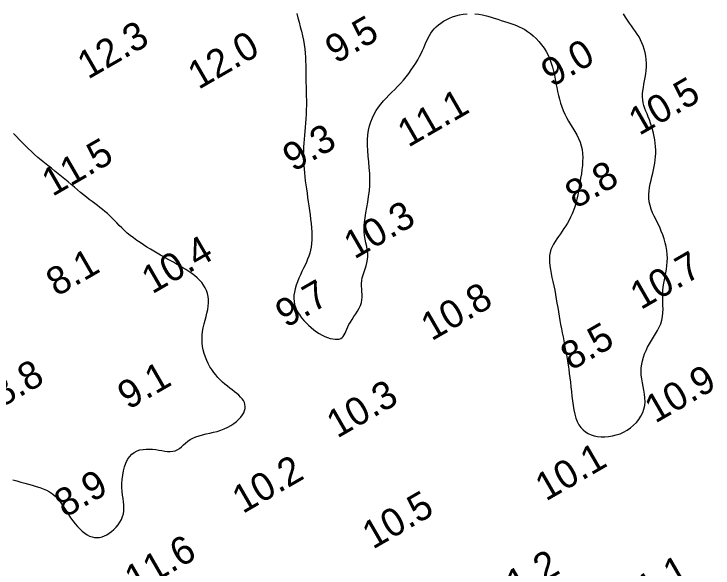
# Model space of a CAD drawing. Extents: x 3024098 to 3056816, y 418252 to 509144.
# Drawn here: x 3031390 to 3031515.1, y 418559 to 418658.2 of the extents above; entities that cross this region are included whole.
import ezdxf

# ---------------------------------------------------------------- set-up
doc = ezdxf.new("R2010")
doc.units = 0
doc.layers.add('V-CHAN-CONT-EL10', color=7, linetype='Continuous')
doc.layers.add('V-TOPO-SOUN-0911', color=7, linetype='Continuous')

msp = doc.modelspace()

# ---------------------------------------------------------------- linework, layer by layer
at = {"layer": 'V-CHAN-CONT-EL10'}
for points in [[(3031440.62, 418658.32), (3031440.81, 418657.55), (3031441.01, 418656.76), (3031441.22, 418655.96), (3031441.42, 418655.15), (3031441.6, 418654.34), (3031441.77, 418653.54), (3031441.91, 418652.76), (3031442.01, 418652), (3031442.09, 418651.25), (3031442.14, 418650.52), (3031442.17, 418649.79), (3031442.19, 418649.06), (3031442.2, 418648.33), (3031442.21, 418647.58), (3031442.22, 418646.82), (3031442.23, 418646.03), (3031442.25, 418645.22), (3031442.27, 418644.4), (3031442.29, 418643.57), (3031442.31, 418642.73), (3031442.31, 418641.9), (3031442.3, 418641.08), (3031442.28, 418640.28), (3031442.24, 418639.49), (3031442.18, 418638.72), (3031442.11, 418637.97), (3031442.04, 418637.23), (3031441.97, 418636.52), (3031441.9, 418635.81), (3031441.84, 418635.12), (3031441.8, 418634.44), (3031441.77, 418633.77), (3031441.76, 418633.11), (3031441.77, 418632.45), (3031441.8, 418631.79), (3031441.84, 418631.13), (3031441.89, 418630.46), (3031441.96, 418629.78), (3031442.03, 418629.09), (3031442.12, 418628.38), (3031442.22, 418627.66), (3031442.32, 418626.92), (3031442.43, 418626.17), (3031442.54, 418625.41), (3031442.65, 418624.64), (3031442.77, 418623.87), (3031442.88, 418623.08), (3031442.98, 418622.29), (3031443.08, 418621.5), (3031443.17, 418620.72), (3031443.24, 418619.95), (3031443.29, 418619.2), (3031443.31, 418618.48), (3031443.31, 418617.79), (3031443.26, 418617.13), (3031443.18, 418616.52), (3031443.07, 418615.95), (3031442.92, 418615.4), (3031442.74, 418614.86), (3031442.54, 418614.34), (3031442.31, 418613.81), (3031442.07, 418613.28), (3031441.81, 418612.72), (3031441.53, 418612.14), (3031441.25, 418611.54), (3031440.98, 418610.93), (3031440.73, 418610.31), (3031440.5, 418609.68), (3031440.31, 418609.06), (3031440.17, 418608.46), (3031440.08, 418607.87), (3031440.06, 418607.3), (3031440.1, 418606.76), (3031440.2, 418606.23), (3031440.35, 418605.72), (3031440.56, 418605.23), (3031440.82, 418604.75), (3031441.12, 418604.29), (3031441.46, 418603.83), (3031441.84, 418603.38), (3031442.25, 418602.93), (3031442.69, 418602.51), (3031443.15, 418602.1), (3031443.62, 418601.72), (3031444.11, 418601.36), (3031444.61, 418601.04), (3031445.11, 418600.76), (3031445.61, 418600.52), (3031446.1, 418600.32), (3031446.57, 418600.16), (3031447.02, 418600.05), (3031447.45, 418600), (3031447.83, 418599.99), (3031448.18, 418600.04), (3031448.47, 418600.14), (3031448.71, 418600.3), (3031448.91, 418600.51), (3031449.08, 418600.77), (3031449.23, 418601.08), (3031449.38, 418601.42), (3031449.54, 418601.8), (3031449.72, 418602.21), (3031449.94, 418602.64), (3031450.21, 418603.09), (3031450.51, 418603.56), (3031450.83, 418604.05), (3031451.16, 418604.54), (3031451.46, 418605.05), (3031451.74, 418605.55), (3031451.98, 418606.06), (3031452.15, 418606.56), (3031452.25, 418607.06), (3031452.28, 418607.55), (3031452.28, 418608.04), (3031452.25, 418608.53), (3031452.21, 418609.02), (3031452.18, 418609.51), (3031452.18, 418610.01), (3031452.22, 418610.51), (3031452.32, 418611.02), (3031452.46, 418611.54), (3031452.63, 418612.07), (3031452.81, 418612.6), (3031452.99, 418613.15), (3031453.14, 418613.7), (3031453.25, 418614.26), (3031453.3, 418614.83), (3031453.29, 418615.41), (3031453.22, 418616), (3031453.11, 418616.61), (3031452.98, 418617.24), (3031452.85, 418617.9), (3031452.74, 418618.59), (3031452.67, 418619.32), (3031452.65, 418620.09), (3031452.71, 418620.9), (3031452.82, 418621.76), (3031452.96, 418622.66), (3031453.13, 418623.59), (3031453.31, 418624.55), (3031453.46, 418625.54), (3031453.59, 418626.55), (3031453.67, 418627.58), (3031453.68, 418628.63), (3031453.65, 418629.68), (3031453.58, 418630.73), (3031453.49, 418631.78), (3031453.4, 418632.8), (3031453.32, 418633.81), (3031453.27, 418634.78), (3031453.27, 418635.7), (3031453.33, 418636.58), (3031453.45, 418637.42), (3031453.62, 418638.21), (3031453.85, 418638.95), (3031454.13, 418639.66), (3031454.45, 418640.33), (3031454.81, 418640.96), (3031455.21, 418641.56), (3031455.64, 418642.12), (3031456.1, 418642.67), (3031456.59, 418643.19), (3031457.09, 418643.71), (3031457.6, 418644.22), (3031458.12, 418644.74), (3031458.64, 418645.27), (3031459.16, 418645.82), (3031459.67, 418646.4), (3031460.16, 418646.99), (3031460.63, 418647.6), (3031461.09, 418648.22), (3031461.51, 418648.84), (3031461.9, 418649.44), (3031462.26, 418650.04), (3031462.58, 418650.61), (3031462.86, 418651.16), (3031463.1, 418651.68), (3031463.32, 418652.18), (3031463.52, 418652.66), (3031463.71, 418653.12), (3031463.91, 418653.57), (3031464.11, 418654), (3031464.34, 418654.41), (3031464.6, 418654.82), (3031464.89, 418655.21), (3031465.21, 418655.59), (3031465.57, 418655.96), (3031465.96, 418656.3), (3031466.39, 418656.63), (3031466.85, 418656.94), (3031467.36, 418657.22), (3031467.9, 418657.48), (3031468.48, 418657.72), (3031469.09, 418657.92), (3031469.73, 418658.08), (3031470.39, 418658.21), (3031471.07, 418658.28)], [(3031472.45, 418658.29), (3031473.15, 418658.21), (3031473.85, 418658.09), (3031474.55, 418657.92), (3031475.23, 418657.73), (3031475.91, 418657.52), (3031476.56, 418657.31), (3031477.19, 418657.09), (3031477.79, 418656.88), (3031478.35, 418656.7), (3031478.9, 418656.52), (3031479.42, 418656.34), (3031479.92, 418656.16), (3031480.42, 418655.95), (3031480.91, 418655.72), (3031481.4, 418655.45), (3031481.9, 418655.13), (3031482.41, 418654.75), (3031482.92, 418654.32), (3031483.43, 418653.84), (3031483.93, 418653.32), (3031484.4, 418652.75), (3031484.84, 418652.15), (3031485.25, 418651.52), (3031485.6, 418650.85), (3031485.9, 418650.17), (3031486.15, 418649.46), (3031486.37, 418648.75), (3031486.54, 418648.02), (3031486.7, 418647.28), (3031486.85, 418646.55), (3031486.98, 418645.82), (3031487.12, 418645.09), (3031487.27, 418644.38), (3031487.43, 418643.67), (3031487.61, 418642.98), (3031487.81, 418642.3), (3031488.04, 418641.64), (3031488.29, 418640.98), (3031488.57, 418640.33), (3031488.88, 418639.69), (3031489.23, 418639.06), (3031489.59, 418638.44), (3031489.97, 418637.82), (3031490.34, 418637.2), (3031490.69, 418636.58), (3031491.01, 418635.95), (3031491.29, 418635.3), (3031491.5, 418634.65), (3031491.65, 418633.97), (3031491.74, 418633.28), (3031491.77, 418632.57), (3031491.75, 418631.85), (3031491.7, 418631.12), (3031491.62, 418630.38), (3031491.52, 418629.63), (3031491.4, 418628.87), (3031491.28, 418628.1), (3031491.15, 418627.34), (3031491.02, 418626.58), (3031490.87, 418625.84), (3031490.71, 418625.1), (3031490.53, 418624.4), (3031490.33, 418623.71), (3031490.11, 418623.06), (3031489.87, 418622.45), (3031489.61, 418621.87), (3031489.33, 418621.32), (3031489.04, 418620.8), (3031488.73, 418620.29), (3031488.41, 418619.81), (3031488.09, 418619.34), (3031487.77, 418618.88), (3031487.44, 418618.43), (3031487.12, 418617.98), (3031486.82, 418617.52), (3031486.54, 418617.05), (3031486.29, 418616.57), (3031486.09, 418616.07), (3031485.93, 418615.55), (3031485.83, 418615), (3031485.8, 418614.41), (3031485.82, 418613.79), (3031485.89, 418613.15), (3031485.99, 418612.48), (3031486.12, 418611.78), (3031486.27, 418611.06), (3031486.44, 418610.33), (3031486.59, 418609.58), (3031486.75, 418608.81), (3031486.89, 418608.04), (3031487.03, 418607.25), (3031487.16, 418606.47), (3031487.29, 418605.68), (3031487.42, 418604.91), (3031487.54, 418604.13), (3031487.68, 418603.37), (3031487.81, 418602.62), (3031487.95, 418601.88), (3031488.09, 418601.15), (3031488.24, 418600.43), (3031488.38, 418599.71), (3031488.52, 418599), (3031488.65, 418598.28), (3031488.79, 418597.57), (3031488.92, 418596.84), (3031489.04, 418596.12), (3031489.15, 418595.38), (3031489.27, 418594.63), (3031489.37, 418593.87), (3031489.47, 418593.1), (3031489.56, 418592.3), (3031489.65, 418591.49), (3031489.74, 418590.66), (3031489.82, 418589.82), (3031489.92, 418588.99), (3031490.03, 418588.16), (3031490.16, 418587.37), (3031490.33, 418586.61), (3031490.53, 418585.9), (3031490.78, 418585.26), (3031491.08, 418584.69), (3031491.43, 418584.19), (3031491.82, 418583.76), (3031492.27, 418583.4), (3031492.75, 418583.1), (3031493.28, 418582.86), (3031493.84, 418582.69), (3031494.44, 418582.58), (3031495.07, 418582.52), (3031495.73, 418582.52), (3031496.4, 418582.57), (3031497.08, 418582.69), (3031497.77, 418582.86), (3031498.44, 418583.09), (3031499.09, 418583.38), (3031499.72, 418583.73), (3031500.31, 418584.14), (3031500.86, 418584.6), (3031501.37, 418585.11), (3031501.81, 418585.66), (3031502.19, 418586.24), (3031502.5, 418586.86), (3031502.73, 418587.5), (3031502.87, 418588.15), (3031502.93, 418588.82), (3031502.91, 418589.49), (3031502.83, 418590.17), (3031502.71, 418590.86), (3031502.58, 418591.54), (3031502.45, 418592.22), (3031502.33, 418592.9), (3031502.25, 418593.57), (3031502.22, 418594.23), (3031502.25, 418594.88), (3031502.33, 418595.52), (3031502.45, 418596.15), (3031502.62, 418596.78), (3031502.84, 418597.4), (3031503.1, 418598.01), (3031503.39, 418598.61), (3031503.73, 418599.2), (3031504.08, 418599.79), (3031504.45, 418600.38), (3031504.81, 418600.97), (3031505.15, 418601.57), (3031505.46, 418602.17), (3031505.72, 418602.79), (3031505.92, 418603.42), (3031506.05, 418604.07), (3031506.12, 418604.72), (3031506.14, 418605.39), (3031506.13, 418606.07), (3031506.11, 418606.74), (3031506.08, 418607.41), (3031506.08, 418608.08), (3031506.1, 418608.74), (3031506.16, 418609.38), (3031506.26, 418610.02), (3031506.38, 418610.65), (3031506.51, 418611.28), (3031506.64, 418611.9), (3031506.75, 418612.54), (3031506.85, 418613.18), (3031506.9, 418613.84), (3031506.92, 418614.51), (3031506.88, 418615.19), (3031506.81, 418615.89), (3031506.69, 418616.59), (3031506.53, 418617.29), (3031506.33, 418617.99), (3031506.1, 418618.69), (3031505.83, 418619.37), (3031505.54, 418620.05), (3031505.21, 418620.72), (3031504.89, 418621.37), (3031504.57, 418622.03), (3031504.28, 418622.67), (3031504.02, 418623.32), (3031503.81, 418623.96), (3031503.66, 418624.61), (3031503.59, 418625.25), (3031503.58, 418625.9), (3031503.63, 418626.55), (3031503.72, 418627.2), (3031503.84, 418627.84), (3031503.99, 418628.48), (3031504.14, 418629.11), (3031504.29, 418629.73), (3031504.43, 418630.34), (3031504.55, 418630.93), (3031504.65, 418631.53), (3031504.74, 418632.12), (3031504.8, 418632.7), (3031504.83, 418633.29), (3031504.84, 418633.89), (3031504.82, 418634.49), (3031504.76, 418635.09), (3031504.68, 418635.71), (3031504.57, 418636.32), (3031504.43, 418636.93), (3031504.27, 418637.54), (3031504.1, 418638.13), (3031503.91, 418638.71), (3031503.71, 418639.27), (3031503.5, 418639.81), (3031503.29, 418640.34), (3031503.08, 418640.85), (3031502.9, 418641.35), (3031502.73, 418641.85), (3031502.6, 418642.36), (3031502.51, 418642.87), (3031502.46, 418643.4), (3031502.48, 418643.94), (3031502.53, 418644.5), (3031502.62, 418645.08), (3031502.73, 418645.67), (3031502.85, 418646.27), (3031502.96, 418646.89), (3031503.06, 418647.51), (3031503.13, 418648.15), (3031503.17, 418648.79), (3031503.16, 418649.43), (3031503.12, 418650.07), (3031503.04, 418650.71), (3031502.92, 418651.33), (3031502.77, 418651.94), (3031502.59, 418652.53), (3031502.37, 418653.09), (3031502.12, 418653.63), (3031501.84, 418654.14), (3031501.54, 418654.64), (3031501.21, 418655.13), (3031500.87, 418655.61), (3031500.52, 418656.11), (3031500.16, 418656.61), (3031499.79, 418657.14), (3031499.42, 418657.69), (3031499.06, 418658.26)], [(3031389.81, 418574.86), (3031390.5, 418574.63), (3031391.19, 418574.41), (3031391.9, 418574.21), (3031392.59, 418574.03), (3031393.27, 418573.85), (3031393.94, 418573.66), (3031394.59, 418573.46), (3031395.21, 418573.23), (3031395.81, 418572.97), (3031396.37, 418572.66), (3031396.89, 418572.3), (3031397.37, 418571.88), (3031397.82, 418571.41), (3031398.23, 418570.9), (3031398.63, 418570.35), (3031399, 418569.78), (3031399.38, 418569.2), (3031399.75, 418568.62), (3031400.13, 418568.05), (3031400.52, 418567.5), (3031400.93, 418566.98), (3031401.35, 418566.48), (3031401.77, 418566.04), (3031402.21, 418565.63), (3031402.64, 418565.28), (3031403.08, 418564.98), (3031403.53, 418564.76), (3031403.97, 418564.6), (3031404.42, 418564.51), (3031404.86, 418564.48), (3031405.3, 418564.52), (3031405.74, 418564.62), (3031406.18, 418564.78), (3031406.61, 418565), (3031407.04, 418565.27), (3031407.46, 418565.59), (3031407.88, 418565.95), (3031408.27, 418566.35), (3031408.63, 418566.79), (3031408.95, 418567.26), (3031409.22, 418567.74), (3031409.43, 418568.24), (3031409.58, 418568.75), (3031409.65, 418569.27), (3031409.67, 418569.8), (3031409.64, 418570.34), (3031409.58, 418570.9), (3031409.5, 418571.48), (3031409.42, 418572.09), (3031409.35, 418572.74), (3031409.31, 418573.43), (3031409.31, 418574.16), (3031409.35, 418574.91), (3031409.44, 418575.68), (3031409.58, 418576.43), (3031409.77, 418577.16), (3031410.01, 418577.84), (3031410.31, 418578.45), (3031410.65, 418578.98), (3031411.06, 418579.41), (3031411.51, 418579.75), (3031412.01, 418580), (3031412.53, 418580.18), (3031413.08, 418580.29), (3031413.65, 418580.34), (3031414.23, 418580.34), (3031414.8, 418580.31), (3031415.37, 418580.24), (3031415.92, 418580.15), (3031416.46, 418580.06), (3031416.98, 418579.98), (3031417.48, 418579.93), (3031417.96, 418579.91), (3031418.41, 418579.95), (3031418.83, 418580.05), (3031419.22, 418580.22), (3031419.59, 418580.46), (3031419.95, 418580.75), (3031420.31, 418581.07), (3031420.68, 418581.4), (3031421.08, 418581.73), (3031421.51, 418582.04), (3031421.99, 418582.32), (3031422.52, 418582.55), (3031423.1, 418582.73), (3031423.71, 418582.9), (3031424.36, 418583.04), (3031425.02, 418583.18), (3031425.69, 418583.34), (3031426.35, 418583.51), (3031427, 418583.72), (3031427.63, 418583.97), (3031428.23, 418584.26), (3031428.8, 418584.58), (3031429.32, 418584.93), (3031429.8, 418585.3), (3031430.22, 418585.68), (3031430.58, 418586.07), (3031430.88, 418586.46), (3031431.11, 418586.85), (3031431.26, 418587.23), (3031431.35, 418587.6), (3031431.37, 418587.96), (3031431.32, 418588.32), (3031431.22, 418588.67), (3031431.05, 418589.01), (3031430.83, 418589.34), (3031430.55, 418589.66), (3031430.22, 418589.98), (3031429.86, 418590.29), (3031429.46, 418590.6), (3031429.05, 418590.93), (3031428.62, 418591.26), (3031428.18, 418591.6), (3031427.74, 418591.96), (3031427.31, 418592.34), (3031426.89, 418592.74), (3031426.49, 418593.16), (3031426.1, 418593.61), (3031425.73, 418594.08), (3031425.39, 418594.57), (3031425.06, 418595.09), (3031424.76, 418595.64), (3031424.49, 418596.22), (3031424.25, 418596.82), (3031424.04, 418597.44), (3031423.87, 418598.08), (3031423.75, 418598.73), (3031423.67, 418599.39), (3031423.64, 418600.06), (3031423.66, 418600.73), (3031423.74, 418601.4), (3031423.87, 418602.07), (3031424.02, 418602.74), (3031424.19, 418603.4), (3031424.36, 418604.05), (3031424.52, 418604.69), (3031424.65, 418605.31), (3031424.75, 418605.92), (3031424.79, 418606.52), (3031424.77, 418607.1), (3031424.71, 418607.65), (3031424.59, 418608.19), (3031424.42, 418608.71), (3031424.19, 418609.21), (3031423.92, 418609.68), (3031423.59, 418610.14), (3031423.21, 418610.58), (3031422.78, 418610.99), (3031422.32, 418611.39), (3031421.82, 418611.76), (3031421.3, 418612.13), (3031420.75, 418612.48), (3031420.2, 418612.82), (3031419.64, 418613.15), (3031419.07, 418613.47), (3031418.51, 418613.79), (3031417.94, 418614.11), (3031417.37, 418614.42), (3031416.8, 418614.74), (3031416.21, 418615.07), (3031415.62, 418615.41), (3031415.02, 418615.76), (3031414.41, 418616.12), (3031413.79, 418616.5), (3031413.17, 418616.89), (3031412.55, 418617.3), (3031411.95, 418617.71), (3031411.36, 418618.14), (3031410.79, 418618.58), (3031410.26, 418619.02), (3031409.75, 418619.47), (3031409.28, 418619.93), (3031408.82, 418620.38), (3031408.39, 418620.83), (3031407.96, 418621.28), (3031407.54, 418621.71), (3031407.12, 418622.13), (3031406.7, 418622.53), (3031406.27, 418622.9), (3031405.83, 418623.26), (3031405.37, 418623.61), (3031404.91, 418623.96), (3031404.44, 418624.3), (3031403.95, 418624.66), (3031403.46, 418625.03), (3031402.95, 418625.42), (3031402.43, 418625.84), (3031401.9, 418626.28), (3031401.36, 418626.74), (3031400.8, 418627.21), (3031400.24, 418627.69), (3031399.67, 418628.18), (3031399.09, 418628.67), (3031398.5, 418629.16), (3031397.9, 418629.65), (3031397.29, 418630.13), (3031396.68, 418630.61), (3031396.07, 418631.09), (3031395.46, 418631.58), (3031394.85, 418632.07), (3031394.26, 418632.57), (3031393.67, 418633.08), (3031393.1, 418633.61), (3031392.54, 418634.15), (3031391.99, 418634.7), (3031391.45, 418635.24), (3031390.92, 418635.78), (3031390.41, 418636.32), (3031389.9, 418636.83)]]:
    msp.add_lwpolyline(points, dxfattribs=at)

# ---------------------------------------------------------------- texts
at = {"layer": 'V-TOPO-SOUN-0911'}
for s, p in [('12.3 ', (3031403.24, 418646.46)), ('9.5', (3031447.59, 418649.26)), ('12.0 ', (3031423.01, 418644.63)), ('9.0', (3031486.23, 418645.06)), ('10.5 ', (3031501.88, 418636.39)), ('11.1 ', (3031460.54, 418634.27)), ('9.3', (3031439.98, 418629.9)), ('11.5 ', (3031396.87, 418625.47)), ('8.8', (3031490.51, 418623.28)), ('10.3 ', (3031450.91, 418614.25)), ('10.4 ', (3031414.72, 418608.01)), ('8.1', (3031397.64, 418607.57)), ('10.7 ', (3031502.16, 418605.19)), ('9.7', (3031438.67, 418601.95)), ('10.8 ', (3031464.72, 418599.61)), ('8.5', (3031489.71, 418594.31)), ('8.8', (3031387.69, 418587.68)), ('9.1', (3031410.44, 418587.3)), ('10.9 ', (3031504.75, 418584.88)), ('10.3 ', (3031447.83, 418582.19)), ('10.1 ', (3031485.18, 418570.92)), ('10.2 ', (3031430.93, 418568.68)), ('8.9', (3031399.11, 418567.96)), ('10.5 ', (3031454.21, 418562.31)), ('11.6 ', (3031411.7, 418554.41)), ('11.2 ', (3031476.73, 418551.75)), ('11.1 ', (3031500.01, 418550.81))]:
    msp.add_text(s, height=5, rotation=30, dxfattribs=at).set_placement(p)

doc.saveas('drawing.dxf')
